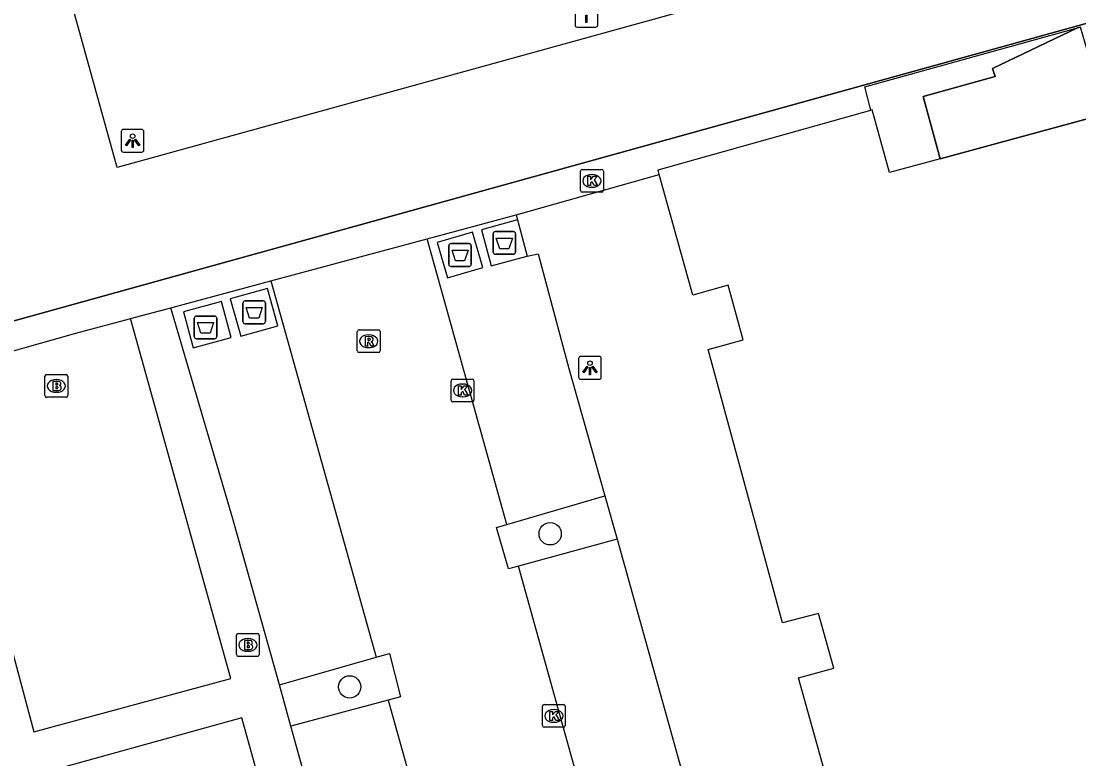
# Model space of a CAD drawing. Extents: x 159053 to 160041, y 380450 to 381422.
# Drawn here: x 159139.91 to 159186.31, y 381087.79 to 381120.16 of the extents above; entities that cross this region are included whole.
import ezdxf

# ---------------------------------------------------------------- set-up
doc = ezdxf.new("R2010")
doc.units = 0
for name, color, linetype in [('IMGEO_Afval_apart_plaats', 7, 'Continuous'), ('IMGEO_Boom', 7, 'Continuous'), ('IMGEO_Brandkraan', 7, 'Continuous'), ('IMGEO_Groenvoorziening', 7, 'Continuous'), ('IMGEO_Kolk', 7, 'Continuous'), ('IMGEO_Lichtpunt', 7, 'Continuous'), ('IMGEO_Pand', 7, 'Continuous'), ('IMGEO_Pand_overbouw', 7, 'Continuous'), ('IMGEO_Pand_vergunning_verleend', 7, 'Continuous'), ('IMGEO_Parkeervlak_open', 7, 'Continuous'), ('IMGEO_Rijbaan_lokaal_open', 7, 'Continuous'), ('IMGEO_Rioolput', 7, 'Continuous'), ('IMGEO_Voetpad_gesloten', 7, 'Continuous'), ('IMGEO_Voetpad_open', 7, 'Continuous')]:
    doc.layers.add(name, color=color, linetype=linetype)

msp = doc.modelspace()

# ---------------------------------------------------------------- linework, layer by layer
at = {"layer": 'IMGEO_Afval_apart_plaats'}
for p, q in [((159160.615, 381110.026), (159160.615, 381110.826)), ((159160.615, 381110.826), (159160.615, 381110.026)), ((159160.715, 381110.926), (159161.505, 381110.926)), ((159161.505, 381110.926), (159160.715, 381110.926)), ((159161.605, 381110.826), (159161.605, 381110.026)), ((159161.605, 381110.026), (159161.605, 381110.826)), ((159158.771, 381110.395), (159159.561, 381110.395)), ((159159.561, 381110.395), (159158.771, 381110.395)), ((159158.671, 381109.495), (159158.671, 381110.295)), ((159158.671, 381110.295), (159158.671, 381109.495)), ((159159.661, 381110.295), (159159.661, 381109.495)), ((159159.661, 381109.495), (159159.661, 381110.295)), ((159161.505, 381109.926), (159160.715, 381109.926)), ((159160.715, 381109.926), (159161.505, 381109.926)), ((159159.561, 381109.395), (159158.771, 381109.395)), ((159158.771, 381109.395), (159159.561, 381109.395)), ((159149.638, 381106.982), (159149.638, 381107.782)), ((159149.638, 381107.782), (159149.638, 381106.982)), ((159149.738, 381107.882), (159150.528, 381107.882)), ((159150.528, 381107.882), (159149.738, 381107.882)), ((159150.628, 381107.782), (159150.628, 381106.982)), ((159150.628, 381106.982), (159150.628, 381107.782)), ((159147.506, 381106.318), (159147.506, 381107.118)), ((159147.506, 381107.118), (159147.506, 381106.318)), ((159147.606, 381107.218), (159148.396, 381107.218)), ((159148.396, 381107.218), (159147.606, 381107.218)), ((159148.496, 381107.118), (159148.496, 381106.318)), ((159148.496, 381106.318), (159148.496, 381107.118)), ((159150.528, 381106.882), (159149.738, 381106.882)), ((159149.738, 381106.882), (159150.528, 381106.882)), ((159148.396, 381106.218), (159147.606, 381106.218)), ((159147.606, 381106.218), (159148.396, 381106.218))]:
    msp.add_line(p, q, dxfattribs=at)
for points in [[(159160.758, 381110.64), (159161.462, 381110.64), (159161.313, 381110.17), (159160.907, 381110.17), (159160.758, 381110.64)], [(159158.814, 381110.109), (159159.518, 381110.109), (159159.369, 381109.639), (159158.963, 381109.639), (159158.814, 381110.109)], [(159149.781, 381107.596), (159150.485, 381107.596), (159150.336, 381107.126), (159149.93, 381107.126), (159149.781, 381107.596)], [(159147.649, 381106.932), (159148.353, 381106.932), (159148.204, 381106.462), (159147.798, 381106.462), (159147.649, 381106.932)]]:
    msp.add_lwpolyline(points, dxfattribs=at)
for centre, start, end in [((159160.715, 381110.826), 90, 180), ((159160.715, 381110.826), 90, 180), ((159161.505, 381110.826), 0, 90), ((159161.505, 381110.826), 360, 90), ((159158.771, 381110.295), 90, 180), ((159158.771, 381110.295), 90, 180), ((159159.561, 381110.295), 0, 90), ((159159.561, 381110.295), 360, 90), ((159160.715, 381110.026), 180, 270), ((159160.715, 381110.026), 180, 270), ((159161.505, 381110.026), 270, 0), ((159161.505, 381110.026), 270, 0), ((159158.771, 381109.495), 180, 270), ((159158.771, 381109.495), 180, 270), ((159159.561, 381109.495), 270, 0), ((159159.561, 381109.495), 270, 0), ((159149.738, 381107.782), 90, 180), ((159149.738, 381107.782), 90, 180), ((159150.528, 381107.782), 0, 90), ((159150.528, 381107.782), 360, 90), ((159147.606, 381107.118), 90, 180), ((159147.606, 381107.118), 90, 180), ((159148.396, 381107.118), 0, 90), ((159148.396, 381107.118), 360, 90), ((159149.738, 381106.982), 180, 270), ((159149.738, 381106.982), 180, 270), ((159150.528, 381106.982), 270, 0), ((159150.528, 381106.982), 270, 0), ((159147.606, 381106.318), 180, 270), ((159147.606, 381106.318), 180, 270), ((159148.396, 381106.318), 270, 0), ((159148.396, 381106.318), 270, 0)]:
    msp.add_arc(centre, 0.1, start, end, dxfattribs=at)
at = {"layer": 'IMGEO_Boom'}
for centre in [(159163.121, 381097.663), (159154.323, 381090.944)]:
    msp.add_circle(centre, 0.489, dxfattribs=at)
at = {"layer": 'IMGEO_Brandkraan'}
for p, q in [((159140.955, 381103.725), (159140.955, 381104.577)), ((159141.03, 381104.651), (159141.882, 381104.651)), ((159141.443, 381104.431), (159141.468, 381104.431)), ((159141.956, 381104.577), (159141.956, 381103.725)), ((159141.466, 381103.871), (159141.441, 381103.871)), ((159141.882, 381103.651), (159141.03, 381103.651)), ((159149.357, 381092.359), (159149.357, 381093.211)), ((159149.432, 381093.285), (159150.284, 381093.285)), ((159150.358, 381093.211), (159150.358, 381092.359)), ((159149.845, 381093.065), (159149.87, 381093.065)), ((159150.284, 381092.285), (159149.432, 381092.285)), ((159149.868, 381092.505), (159149.843, 381092.505))]:
    msp.add_line(p, q, dxfattribs=at)
for points in [[(159140.955, 381103.725), (159140.955, 381104.577)], [(159141.03, 381104.651), (159141.882, 381104.651)], [(159141.303, 381104.351), (159141.303, 381103.951), (159141.516, 381103.951)], [(159141.534, 381104.351), (159141.303, 381104.351)], [(159141.482, 381104.27), (159141.428, 381104.27), (159141.428, 381104.194)], [(159141.956, 381104.577), (159141.956, 381103.725)], [(159141.428, 381104.194), (159141.481, 381104.194)], [(159141.49, 381104.118), (159141.428, 381104.118), (159141.428, 381104.037)], [(159141.428, 381104.037), (159141.49, 381104.037)], [(159141.882, 381103.651), (159141.03, 381103.651)], [(159149.357, 381092.359), (159149.357, 381093.211)], [(159149.432, 381093.285), (159150.284, 381093.285)], [(159150.358, 381093.211), (159150.358, 381092.359)], [(159149.705, 381092.985), (159149.705, 381092.585), (159149.918, 381092.585)], [(159149.936, 381092.985), (159149.705, 381092.985)], [(159149.884, 381092.904), (159149.83, 381092.904), (159149.83, 381092.828)], [(159149.83, 381092.828), (159149.883, 381092.828)], [(159149.892, 381092.752), (159149.83, 381092.752), (159149.83, 381092.671)], [(159149.83, 381092.671), (159149.892, 381092.671)], [(159150.284, 381092.285), (159149.432, 381092.285)]]:
    msp.add_lwpolyline(points, dxfattribs=at)
for centre, radius, start, end in [((159141.032, 381104.575), 0.0765, 91.552, 178.448), ((159141.032, 381104.575), 0.0765, 91.552, 178.448), ((159141.483, 381104.232), 0.0379, 267.8285, 90.9355), ((159141.538, 381104.206), 0.145, 59.4692, 91.5367), ((159141.563, 381104.253), 0.0922, 285.5137, 58.1501), ((159141.88, 381104.575), 0.0765, 1.552, 88.448), ((159141.88, 381104.575), 0.0765, 1.552, 88.448), ((159141.491, 381104.077), 0.0404, 269.8759, 90.5077), ((159141.522, 381104.202), 0.251, 268.6676, 293.5347), ((159141.568, 381104.061), 0.105, 301.3115, 78.989), ((159141.032, 381103.727), 0.0765, 181.552, 268.448), ((159141.032, 381103.727), 0.0765, 181.552, 268.448), ((159141.88, 381103.727), 0.0765, 271.552, 358.448), ((159141.88, 381103.727), 0.0765, 271.552, 358.448), ((159149.434, 381093.209), 0.0765, 91.552, 178.448), ((159149.434, 381093.209), 0.0765, 91.552, 178.448), ((159150.282, 381093.209), 0.0765, 1.552, 88.448), ((159150.282, 381093.209), 0.0765, 1.552, 88.448), ((159149.885, 381092.866), 0.0379, 267.8285, 90.9355), ((159149.893, 381092.711), 0.0404, 269.8759, 90.5077), ((159149.94, 381092.84), 0.145, 59.4692, 91.5367), ((159149.965, 381092.887), 0.0922, 285.5137, 58.1501), ((159149.97, 381092.695), 0.105, 301.3115, 78.989), ((159149.434, 381092.361), 0.0765, 181.552, 268.448), ((159149.434, 381092.361), 0.0765, 181.552, 268.448), ((159149.924, 381092.836), 0.251, 268.6676, 293.5347), ((159150.282, 381092.361), 0.0765, 271.552, 358.448), ((159150.282, 381092.361), 0.0765, 271.552, 358.448)]:
    msp.add_arc(centre, radius, start, end, dxfattribs=at)
for centre, major_axis, ratio, start_param, end_param in [((159141.442, 381104.151), (-0.387, 0.002), 0.722429, 4.712389, 7.853982), ((159141.467, 381104.151), (-0.39, 0.002), 0.717154, 1.570796, 4.712389), ((159149.844, 381092.785), (-0.387, 0.002), 0.722429, 4.712389, 7.853982), ((159149.869, 381092.785), (-0.39, 0.002), 0.717154, 1.570796, 4.712389)]:
    msp.add_ellipse(centre, major_axis=major_axis, ratio=ratio, start_param=start_param, end_param=end_param, dxfattribs=at)
at = {"layer": 'IMGEO_Groenvoorziening'}
msp.add_lwpolyline([(159165.524, 381099.331), (159166.056, 381097.431)], dxfattribs=at)
at = {"layer": 'IMGEO_Kolk'}
for p, q in [((159164.452, 381112.723), (159164.452, 381113.575)), ((159164.527, 381113.649), (159165.379, 381113.649)), ((159165.453, 381113.575), (159165.453, 381112.723)), ((159164.94, 381113.429), (159164.965, 381113.429)), ((159165.379, 381112.649), (159164.527, 381112.649)), ((159164.963, 381112.869), (159164.938, 381112.869)), ((159158.776, 381103.526), (159158.776, 381104.378)), ((159158.851, 381104.452), (159159.703, 381104.452)), ((159159.777, 381104.378), (159159.777, 381103.526)), ((159159.264, 381104.232), (159159.289, 381104.232)), ((159159.703, 381103.452), (159158.851, 381103.452)), ((159159.287, 381103.672), (159159.262, 381103.672)), ((159162.782, 381089.245), (159162.782, 381090.097)), ((159162.857, 381090.171), (159163.709, 381090.171)), ((159163.27, 381089.951), (159163.295, 381089.951)), ((159163.783, 381090.097), (159163.783, 381089.245)), ((159163.709, 381089.171), (159162.857, 381089.171)), ((159163.293, 381089.391), (159163.268, 381089.391))]:
    msp.add_line(p, q, dxfattribs=at)
for points in [[(159164.452, 381112.723), (159164.452, 381113.575)], [(159164.527, 381113.649), (159165.379, 381113.649)], [(159165.453, 381113.575), (159165.453, 381112.723)], [(159164.773, 381113.349), (159164.896, 381113.349), (159164.896, 381113.198), (159165.026, 381113.349), (159165.19, 381113.349), (159165.044, 381113.198), (159165.197, 381112.949), (159165.045, 381112.949), (159164.96, 381113.113), (159164.896, 381113.046), (159164.896, 381112.949), (159164.773, 381112.949), (159164.773, 381113.349)], [(159165.379, 381112.649), (159164.527, 381112.649)], [(159158.776, 381103.526), (159158.776, 381104.378)], [(159158.851, 381104.452), (159159.703, 381104.452)], [(159159.777, 381104.378), (159159.777, 381103.526)], [(159159.097, 381104.152), (159159.22, 381104.152), (159159.22, 381104.001), (159159.35, 381104.152), (159159.514, 381104.152), (159159.368, 381104.001), (159159.521, 381103.752), (159159.369, 381103.752), (159159.284, 381103.916), (159159.22, 381103.849), (159159.22, 381103.752), (159159.097, 381103.752), (159159.097, 381104.152)], [(159159.703, 381103.452), (159158.851, 381103.452)], [(159162.782, 381089.245), (159162.782, 381090.097)], [(159162.857, 381090.171), (159163.709, 381090.171)], [(159163.783, 381090.097), (159163.783, 381089.245)], [(159163.103, 381089.871), (159163.226, 381089.871), (159163.226, 381089.72), (159163.356, 381089.871), (159163.52, 381089.871), (159163.374, 381089.72), (159163.527, 381089.471), (159163.375, 381089.471), (159163.29, 381089.635), (159163.226, 381089.568), (159163.226, 381089.471), (159163.103, 381089.471), (159163.103, 381089.871)], [(159163.709, 381089.171), (159162.857, 381089.171)]]:
    msp.add_lwpolyline(points, dxfattribs=at)
for centre, start, end in [((159164.529, 381113.573), 91.552, 178.448), ((159164.529, 381113.573), 91.552, 178.448), ((159165.377, 381113.573), 1.552, 88.448), ((159165.377, 381113.573), 1.552, 88.448), ((159164.529, 381112.725), 181.552, 268.448), ((159164.529, 381112.725), 181.552, 268.448), ((159165.377, 381112.725), 271.552, 358.448), ((159165.377, 381112.725), 271.552, 358.448), ((159158.853, 381104.376), 91.552, 178.448), ((159158.853, 381104.376), 91.552, 178.448), ((159159.701, 381104.376), 1.552, 88.448), ((159159.701, 381104.376), 1.552, 88.448), ((159158.853, 381103.528), 181.552, 268.448), ((159158.853, 381103.528), 181.552, 268.448), ((159159.701, 381103.528), 271.552, 358.448), ((159159.701, 381103.528), 271.552, 358.448), ((159162.859, 381090.095), 91.552, 178.448), ((159162.859, 381090.095), 91.552, 178.448), ((159163.707, 381090.095), 1.552, 88.448), ((159163.707, 381090.095), 1.552, 88.448), ((159162.859, 381089.247), 181.552, 268.448), ((159162.859, 381089.247), 181.552, 268.448), ((159163.707, 381089.247), 271.552, 358.448), ((159163.707, 381089.247), 271.552, 358.448)]:
    msp.add_arc(centre, 0.0765, start, end, dxfattribs=at)
for centre, major_axis, ratio, start_param, end_param in [((159164.939, 381113.149), (-0.387, 0.002), 0.722429, 4.712389, 7.853982), ((159164.964, 381113.149), (-0.39, 0.002), 0.717154, 1.570796, 4.712389), ((159159.263, 381103.952), (-0.387, 0.002), 0.722429, 4.712389, 7.853982), ((159159.288, 381103.952), (-0.39, 0.002), 0.717154, 1.570796, 4.712389), ((159163.269, 381089.671), (-0.387, 0.002), 0.722429, 4.712389, 7.853982), ((159163.294, 381089.671), (-0.39, 0.002), 0.717154, 1.570796, 4.712389)]:
    msp.add_ellipse(centre, major_axis=major_axis, ratio=ratio, start_param=start_param, end_param=end_param, dxfattribs=at)
at = {"layer": 'IMGEO_Lichtpunt'}
for p, q in [((159164.211, 381120.798), (159164.211, 381119.991)), ((159164.211, 381120.798), (159164.211, 381119.991)), ((159165.207, 381119.991), (159165.207, 381120.798)), ((159165.207, 381119.991), (159165.207, 381120.798)), ((159164.305, 381119.897), (159165.113, 381119.897)), ((159164.305, 381119.897), (159165.113, 381119.897)), ((159145.205, 381115.409), (159144.397, 381115.409)), ((159145.205, 381115.409), (159144.397, 381115.409)), ((159144.303, 381115.314), (159144.303, 381114.507)), ((159144.303, 381115.314), (159144.303, 381114.507)), ((159145.299, 381114.507), (159145.299, 381115.314)), ((159145.299, 381114.507), (159145.299, 381115.314)), ((159144.397, 381114.413), (159145.205, 381114.413)), ((159144.397, 381114.413), (159145.205, 381114.413)), ((159164.367, 381105.349), (159164.367, 381104.542)), ((159164.367, 381105.349), (159164.367, 381104.542)), ((159165.269, 381105.444), (159164.461, 381105.444)), ((159165.269, 381105.444), (159164.461, 381105.444)), ((159165.363, 381104.542), (159165.363, 381105.349)), ((159165.363, 381104.542), (159165.363, 381105.349)), ((159164.461, 381104.448), (159165.269, 381104.448)), ((159164.461, 381104.448), (159165.269, 381104.448))]:
    msp.add_line(p, q, dxfattribs=at)
for points in [[(159164.687, 381120.414), (159164.734, 381120.414), (159164.734, 381120.092), (159164.687, 381120.092), (159164.687, 381120.414)], [(159144.677, 381114.978), (159144.716, 381114.95), (159144.528, 381114.688), (159144.49, 381114.715), (159144.677, 381114.978)], [(159144.889, 381114.95), (159144.927, 381114.977), (159145.114, 381114.715), (159145.075, 381114.687), (159144.889, 381114.95)], [(159144.779, 381114.93), (159144.826, 381114.93), (159144.826, 381114.608), (159144.779, 381114.608), (159144.779, 381114.93)], [(159164.741, 381105.013), (159164.78, 381104.985), (159164.592, 381104.723), (159164.554, 381104.75), (159164.741, 381105.013)], [(159164.843, 381104.965), (159164.89, 381104.965), (159164.89, 381104.643), (159164.843, 381104.643), (159164.843, 381104.965)], [(159164.953, 381104.985), (159164.991, 381105.012), (159165.178, 381104.75), (159165.139, 381104.722), (159164.953, 381104.985)]]:
    msp.add_lwpolyline(points, dxfattribs=at)
for centre in [(159144.802, 381115.112), (159164.866, 381105.147)]:
    msp.add_circle(centre, 0.0994, dxfattribs=at)
for centre, start, end in [((159164.305, 381119.991), 180, 270), ((159164.305, 381119.991), 180, 270), ((159165.113, 381119.991), 270, 0), ((159165.113, 381119.991), 270, 360), ((159144.397, 381115.314), 90, 180), ((159144.397, 381115.314), 90, 180), ((159145.205, 381115.314), 0, 90), ((159145.205, 381115.314), 0, 90), ((159144.397, 381114.507), 180, 270), ((159144.397, 381114.507), 180, 270), ((159145.205, 381114.507), 270, 0), ((159145.205, 381114.507), 270, 360), ((159164.461, 381105.349), 90, 180), ((159164.461, 381105.349), 90, 180), ((159165.269, 381105.349), 0, 90), ((159165.269, 381105.349), 0, 90), ((159164.461, 381104.542), 180, 270), ((159164.461, 381104.542), 180, 270), ((159165.269, 381104.542), 270, 0), ((159165.269, 381104.542), 270, 360)]:
    msp.add_arc(centre, 0.0946, start, end, dxfattribs=at)
at = {"layer": 'IMGEO_Pand'}
for points in [[(159189.526, 381116.649), (159180.236, 381114.116)], [(159167.908, 381113.433), (159167.853, 381113.632), (159177.182, 381116.249)], [(159180.236, 381114.116), (159178.014, 381113.512), (159177.241, 381116.266), (159177.182, 381116.249)], [(159187.097, 381050.238), (159185.544, 381049.811), (159183.181, 381058.404), (159184.723, 381058.828), (159184.063, 381061.229), (159182.506, 381060.797), (159180.117, 381069.376), (159181.658, 381069.805), (159180.99, 381072.204), (159179.466, 381071.767), (159177.073, 381080.353), (159178.614, 381080.783), (159177.945, 381083.181), (159176.416, 381082.74), (159174.02, 381091.342), (159175.562, 381091.771), (159174.893, 381094.17), (159173.309, 381093.759), (159170.046, 381105.756), (159171.59, 381106.176), (159170.936, 381108.579), (159169.373, 381108.128), (159167.908, 381113.433)]]:
    msp.add_lwpolyline(points, dxfattribs=at)
at = {"layer": 'IMGEO_Pand_overbouw'}
msp.add_lwpolyline([(159249.617, 381146.417), (159253.067, 381147.375), (159252.059, 381151.007), (159248.609, 381150.05), (159244.524, 381164.774), (159216.821, 381157.087), (159215.484, 381161.905), (159146.712, 381142.823), (159144.149, 381142.112), (159127.074, 381137.375), (159127.322, 381136.481), (159127.96, 381134.183), (159128.847, 381130.986), (159129.855, 381127.353), (159132.702, 381117.091), (159133.413, 381114.528), (159135.79, 381105.961), (159251.903, 381138.179)], close=True, dxfattribs=at)
msp.add_lwpolyline([(159193.569, 381121.905), (159189.69, 381120.073), (159189.794, 381119.711), (159186.687, 381118.848), (159186.38, 381119.901), (159186.248, 381119.864), (159182.519, 381118.08), (159182.644, 381117.726), (159179.481, 381116.848), (159180.236, 381114.116), (159189.526, 381116.649), (159192.15, 381107.026), (159193.014, 381104.859), (159217.839, 381111.782), (159217.466, 381114.086), (159214.766, 381123.688)], dxfattribs=at)
at = {"layer": 'IMGEO_Pand_vergunning_verleend'}
msp.add_lwpolyline([(159251.903, 381138.179), (159135.79, 381105.961), (159133.413, 381114.528), (159130.137, 381113.619), (159129.426, 381116.182), (159132.702, 381117.091), (159129.855, 381127.353), (159126.405, 381126.396), (159125.397, 381130.029), (159128.847, 381130.986), (159127.074, 381137.375), (159144.149, 381142.112), (159143.24, 381145.388), (159145.803, 381146.1), (159146.712, 381142.823), (159215.484, 381161.905), (159216.821, 381157.087), (159244.524, 381164.774), (159248.609, 381150.05), (159252.059, 381151.007), (159253.067, 381147.375), (159249.617, 381146.417), (159251.903, 381138.179)], dxfattribs=at)
at = {"layer": 'IMGEO_Parkeervlak_open'}
for points in [[(159161.629, 381111.654), (159161.688, 381111.433)], [(159162.115, 381109.846), (159162.588, 381109.944), (159163.945, 381104.916), (159165.524, 381099.331)], [(159161.218, 381098.066), (159165.524, 381099.331)], [(159166.056, 381097.431), (159161.727, 381096.239)], [(159166.056, 381097.431), (159172.519, 381074.229)], [(159151.24, 381091.03), (159155.489, 381092.243)], [(159156.014, 381090.366), (159151.749, 381089.223)]]:
    msp.add_lwpolyline(points, dxfattribs=at)
at = {"layer": 'IMGEO_Rijbaan_lokaal_open'}
for points in [[(159173.26, 381121.799), (159144.125, 381113.742), (159142.126, 381120.957)], [(159177.182, 381116.249), (159176.918, 381117.272), (159186.248, 381119.864)], [(159186.248, 381119.864), (159186.38, 381119.901)], [(159161.629, 381111.654), (159167.908, 381113.433)], [(159157.722, 381110.605), (159161.629, 381111.654)], [(159150.869, 381108.764), (159157.722, 381110.605)], [(159161.218, 381098.066), (159157.722, 381110.605)], [(159146.475, 381107.584), (159150.869, 381108.764)], [(159150.869, 381108.764), (159155.489, 381092.243)], [(159144.715, 381107.11), (159146.475, 381107.584)], [(159136.865, 381104.934), (159142.314, 381106.466), (159144.666, 381107.097), (159144.715, 381107.11)], [(159161.727, 381096.239), (159161.287, 381096.118), (159160.767, 381097.933), (159161.218, 381098.066)], [(159168.201, 381073.015), (159161.727, 381096.239)], [(159155.489, 381092.243), (159156.07, 381092.409), (159156.548, 381090.509), (159156.014, 381090.366)], [(159156.014, 381090.366), (159164.476, 381060.108)]]:
    msp.add_lwpolyline(points, dxfattribs=at)
at = {"layer": 'IMGEO_Rioolput'}
for p, q in [((159154.735, 381106.614), (159155.587, 381106.614)), ((159154.66, 381105.688), (159154.66, 381106.54)), ((159155.148, 381106.394), (159155.173, 381106.394)), ((159155.661, 381106.54), (159155.661, 381105.688)), ((159155.171, 381105.834), (159155.146, 381105.834)), ((159155.587, 381105.614), (159154.735, 381105.614))]:
    msp.add_line(p, q, dxfattribs=at)
for points in [[(159154.735, 381106.614), (159155.587, 381106.614)], [(159154.66, 381105.688), (159154.66, 381106.54)], [(159155.249, 381106.312), (159154.997, 381106.314), (159154.997, 381105.914)], [(159155.175, 381106.233), (159155.121, 381106.233), (159155.121, 381106.152)], [(159155.121, 381106.152), (159155.173, 381106.152)], [(159155.661, 381106.54), (159155.661, 381105.688)], [(159154.997, 381105.914), (159155.121, 381105.914), (159155.121, 381106.076), (159155.132, 381106.076)], [(159155.179, 381106.047), (159155.25, 381105.914), (159155.39, 381105.914), (159155.325, 381106.04)], [(159155.587, 381105.614), (159154.735, 381105.614)]]:
    msp.add_lwpolyline(points, dxfattribs=at)
for centre, radius, start, end in [((159154.737, 381106.538), 0.0765, 91.552, 178.448), ((159154.737, 381106.538), 0.0765, 91.552, 178.448), ((159155.585, 381106.538), 0.0765, 1.552, 88.448), ((159155.585, 381106.538), 0.0765, 1.552, 88.448), ((159155.157, 381106.341), 0.19, 274.7715, 282.9687), ((159155.181, 381106.137), 0.0964, 77.0061, 93.1865), ((159155.195, 381106.194), 0.0378, 276.6634, 79.6772), ((159155.248, 381106.202), 0.109, 350.3612, 89.416), ((159155.246, 381106.202), 0.112, 277.5842, 350.9817), ((159154.737, 381105.69), 0.0765, 181.552, 268.448), ((159154.737, 381105.69), 0.0765, 181.552, 268.448), ((159155.131, 381106.023), 0.0533, 26.0293, 88.6989), ((159155.23, 381105.987), 0.108, 29.5134, 73.7905), ((159155.585, 381105.69), 0.0765, 271.552, 358.448), ((159155.585, 381105.69), 0.0765, 271.552, 358.448)]:
    msp.add_arc(centre, radius, start, end, dxfattribs=at)
for centre, major_axis, ratio, start_param, end_param in [((159155.147, 381106.114), (-0.387, 0.002), 0.722429, 4.712389, 7.853982), ((159155.172, 381106.114), (-0.39, 0.002), 0.717154, 1.570796, 4.712389)]:
    msp.add_ellipse(centre, major_axis=major_axis, ratio=ratio, start_param=start_param, end_param=end_param, dxfattribs=at)
at = {"layer": 'IMGEO_Voetpad_gesloten'}
for points in [[(159161.688, 381111.433), (159160.105, 381111.006), (159160.533, 381109.419), (159162.115, 381109.846)], [(159161.688, 381111.433), (159162.115, 381109.846)], [(159159.713, 381110.9), (159158.16, 381110.44), (159158.619, 381108.891), (159160.172, 381109.351), (159159.713, 381110.9)], [(159150.723, 381108.432), (159149.086, 381107.978), (159149.543, 381106.332), (159151.18, 381106.786), (159150.723, 381108.432)], [(159148.699, 381107.86), (159147.033, 381107.407), (159147.465, 381105.819), (159149.131, 381106.272), (159148.699, 381107.86)]]:
    msp.add_lwpolyline(points, dxfattribs=at)
at = {"layer": 'IMGEO_Voetpad_open'}
for points in [[(159180.236, 381114.116), (159179.481, 381116.848), (159182.644, 381117.726), (159182.519, 381118.08), (159186.248, 381119.864)], [(159151.24, 381091.03), (159149.2, 381098.326), (159146.475, 381107.584)], [(159136.865, 381104.934), (159137.458, 381102.8), (159136.841, 381102.636), (159139.241, 381093.58), (159140.461, 381088.976), (159149.107, 381091.316), (159144.715, 381107.11)], [(159151.749, 381089.223), (159151.24, 381091.03)], [(159153.135, 381076.832), (159149.589, 381089.584), (159139.979, 381086.918)], [(159160.173, 381058.899), (159151.749, 381089.223)]]:
    msp.add_lwpolyline(points, dxfattribs=at)

doc.saveas('drawing.dxf')
